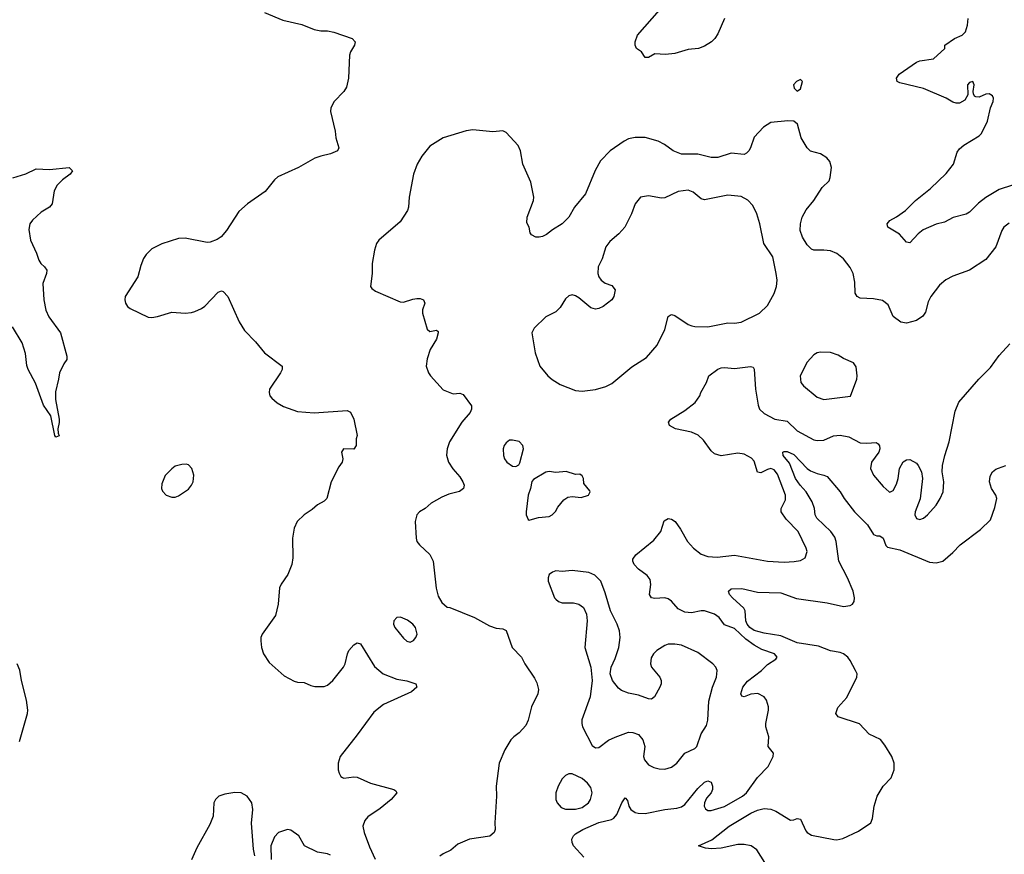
# Model space of a CAD drawing. Header units: inches. Extents: x 2057696 to 2160536, y 827480 to 1016834.
# Tile 401 of 422: x 2130731 to 2136681, y 993219 to 998264. Entities that reach past the tile are written whole.
import ezdxf

# ---------------------------------------------------------------- set-up
doc = ezdxf.new("R2010")
doc.units = ezdxf.units.IN
doc.header["$MEASUREMENT"] = 0
doc.layers.add('C1939', color=7, linetype='Continuous')

msp = doc.modelspace()

# ---------------------------------------------------------------- linework, layer by layer
at = {"layer": 'C1939', "color": 5}
for points, elevation in [([(2132210, 998306), (2132320.3, 998260.3), (2132435.1, 998235.1), (2132510, 998204.4), (2132550, 998195.3), (2132590, 998196.9), (2132630, 998189.1), (2132740.7, 998150), (2132758, 998130), (2132754.4, 998110), (2132730.5, 998070), (2132724.4, 998050), (2132717.6, 997910), (2132705.1, 997854.9), (2132690, 997829.5), (2132630.6, 997770), (2132610.5, 997730), (2132608.6, 997708.6), (2132636.4, 997590), (2132640.4, 997550), (2132659.1, 997490), (2132650.8, 997470), (2132610, 997451.8), (2132550, 997439.5), (2132514.2, 997425.8), (2132414.8, 997370), (2132290, 997314.5), (2132270, 997296), (2132214.3, 997225.7), (2132106.8, 997150), (2132055.2, 997104.8), (2131980.7, 996990), (2131948.4, 996951.6), (2131924.4, 996935.6), (2131880.9, 996919.1), (2131863.1, 996916.9), (2131730, 996943), (2131690, 996941.3), (2131590.2, 996909.8), (2131530, 996877.6), (2131495.2, 996844.8), (2131479, 996821), (2131461.8, 996778.2), (2131444, 996710), (2131368.4, 996590), (2131366.4, 996570), (2131370.4, 996550), (2131383, 996530), (2131397.5, 996517.5), (2131506.3, 996466.3), (2131530, 996464), (2131564, 996470), (2131650, 996496.5), (2131730, 996489), (2131770, 996492.9), (2131790, 996499.6), (2131830, 996517.4), (2131850, 996531.8), (2131930, 996616.4), (2131950, 996625.5), (2131960.4, 996620.4), (2131988.2, 996590), (2132056.7, 996436.7), (2132090, 996384.9), (2132156.3, 996316.3), (2132210.6, 996250), (2132316.3, 996170), (2132316.3, 996150), (2132307.7, 996130), (2132241, 996030), (2132238, 996010), (2132242, 995990), (2132255.3, 995975.3), (2132287.5, 995947.5), (2132325.2, 995925.2), (2132410, 995894.8), (2132510, 995887.7), (2132710, 995901), (2132730, 995891.3), (2132750.7, 995850), (2132770.7, 995750.7), (2132764, 995730), (2132764.4, 995690), (2132750, 995668), (2132686.8, 995670), (2132676.3, 995650), (2132683.1, 995610), (2132678.7, 995590), (2132659.1, 995560.9), (2132614, 995470), (2132586, 995370), (2132570, 995354), (2132530, 995332), (2132497.6, 995302.4), (2132450, 995271.6), (2132408.5, 995230), (2132388.5, 995190), (2132379.3, 995130), (2132382.4, 995010), (2132375.8, 994970), (2132352.2, 994910), (2132310, 994852.7), (2132300.4, 994830), (2132292, 994730), (2132276.9, 994663.1), (2132197.1, 994550), (2132188.2, 994530), (2132188.2, 994510), (2132192.4, 994470), (2132204.9, 994430), (2132237.8, 994377.8), (2132330, 994298), (2132390, 994264.9), (2132410, 994259.5), (2132450, 994258), (2132490, 994238.8), (2132513.4, 994233.4), (2132570, 994232.7), (2132590, 994240.4), (2132622.9, 994270), (2132687, 994350), (2132698.4, 994370), (2132711.8, 994430), (2132720.7, 994450), (2132750, 994485.5), (2132770, 994497.3), (2132790, 994490.7), (2132874.9, 994354.9), (2132927.3, 994310), (2133010, 994277.4), (2133070, 994268.4), (2133124.7, 994250), (2133131, 994230), (2133099, 994201), (2132930, 994124.2), (2132870, 994078), (2132770, 993940.7), (2132666.8, 993810), (2132656, 993770), (2132656, 993730), (2132661, 993710), (2132671.3, 993690), (2132682.5, 993682.5), (2132690, 993678.8), (2132750, 993688.2), (2132770, 993686), (2132850, 993648.7), (2132991.3, 993610), (2133003.4, 993603.4), (2133010.4, 993590.4), (2132975.3, 993550), (2132910, 993496), (2132835.1, 993444.9), (2132817.2, 993422.8), (2132805.3, 993390), (2132813.1, 993350), (2132844.9, 993264.9), (2132879.1, 993190)], 420), ([(2134990.6, 998270), (2134950, 998178), (2134932, 998150), (2134912, 998130), (2134870, 998104), (2134834, 998090), (2134770, 998084), (2134690, 998059), (2134633.2, 998053.2), (2134570, 998058), (2134530, 998034), (2134510, 998035.3), (2134489.3, 998069.3), (2134459, 998090), (2134449.5, 998109.5), (2134449.5, 998129.5), (2134463.7, 998170), (2134598.2, 998321.8)], 420), ([(2136730, 997263.7), (2136650, 997236.9), (2136570, 997189.7), (2136525, 997155), (2136470, 997099.6), (2136450, 997087.6), (2136371.9, 997068.1), (2136320.3, 997039.7), (2136270, 997027.3), (2136190, 996994.3), (2136160.4, 996970), (2136110, 996915.1), (2136090, 996919.3), (2136048, 996968), (2135977.2, 997010), (2135973.2, 997030), (2135989.3, 997050), (2136030, 997072.2), (2136083.6, 997110), (2136144.2, 997170), (2136236.1, 997243.9), (2136330, 997333.1), (2136374.2, 997390), (2136396.9, 997463.1), (2136410, 997482.6), (2136435.8, 997504.2), (2136530, 997562.4), (2136543.6, 997576.4), (2136580.4, 997650), (2136598, 997730), (2136614, 997770), (2136615.6, 997790), (2136610, 997804.2), (2136590, 997816), (2136570, 997813.6), (2136530, 997794.5), (2136510, 997796.3), (2136502, 997802), (2136494.8, 997814.7), (2136493.8, 997830), (2136499.4, 997870), (2136490.6, 997890.6), (2136470, 997883.1), (2136459.3, 997870), (2136460.3, 997810), (2136442.4, 997777.6), (2136410, 997759.1), (2136390, 997758.3), (2136370, 997764.7), (2136329.4, 997790), (2136193.1, 997846.9), (2136050, 997882), (2136034, 997890), (2136029.2, 997910), (2136045.8, 997934.2), (2136150, 998006.4), (2136170, 998014), (2136253.1, 998026.9), (2136321.2, 998090), (2136322.7, 998110), (2136379.5, 998150), (2136426, 998170), (2136446.6, 998190), (2136459.5, 998230), (2136462.9, 998270)], 420), ([(2136710, 997034.5), (2136678.9, 997010), (2136666.5, 996990), (2136629.3, 996890.7), (2136570, 996813.3), (2136470.2, 996749.8), (2136370, 996714), (2136328.4, 996691.6), (2136290, 996658), (2136237.2, 996590), (2136222.1, 996557.9), (2136204.2, 996495.8), (2136188.5, 996471.5), (2136150, 996446.4), (2136090, 996429.7), (2136056.3, 996436.3), (2136010, 996469.4), (2135979.6, 996539.6), (2135945.6, 996565.6), (2135890, 996577.3), (2135810, 996580.5), (2135792.7, 996590), (2135780.7, 996610), (2135777.4, 996677.4), (2135767.6, 996730), (2135750, 996766), (2135710, 996818), (2135670, 996849.6), (2135630, 996866.3), (2135590, 996871.1), (2135530, 996869.7), (2135516.2, 996876.2), (2135490, 996903.6), (2135461.7, 996950), (2135446.9, 996990), (2135448.6, 997030), (2135459.1, 997070), (2135484.8, 997115.2), (2135529.5, 997170), (2135581.2, 997250), (2135622.7, 997290), (2135629.4, 997310), (2135636, 997370), (2135626, 997406), (2135609.3, 997429.3), (2135570, 997453.2), (2135510, 997469.3), (2135490, 997489), (2135454.5, 997550), (2135432.1, 997632.1), (2135409.3, 997649.3), (2135372.5, 997652.5), (2135270, 997642), (2135225.2, 997614.8), (2135170, 997554), (2135148.2, 997490), (2135137.1, 997470), (2135123.1, 997456.9), (2135110, 997449.7), (2135030, 997456.9), (2134950, 997431.5), (2134910, 997431.5), (2134830, 997451.3), (2134729.8, 997449.8), (2134679.3, 997470), (2134628.2, 997508.2), (2134590, 997529.6), (2134511.4, 997551.4), (2134450, 997551.3), (2134410, 997543.5), (2134383.8, 997530), (2134299.1, 997470), (2134241.3, 997410), (2134208.1, 997351.9), (2134150.2, 997210), (2134083.1, 997130), (2134050, 997069.3), (2134010, 997029.3), (2133950, 996993.2), (2133914.6, 996965.4), (2133890, 996953.2), (2133870, 996949.4), (2133849.5, 996949.5), (2133823.7, 996963.7), (2133816, 996976), (2133809, 997010), (2133795.5, 997035.5), (2133798, 997070), (2133836, 997170), (2133838.5, 997190), (2133820.8, 997280.8), (2133771.6, 997390), (2133757, 997470), (2133743.3, 997503.3), (2133670, 997581.2), (2133650, 997592.7), (2133590, 997585.2), (2133470, 997597.2), (2133430, 997592.7), (2133290.6, 997549.4), (2133210, 997499), (2133161.1, 997438.9), (2133133.4, 997390), (2133110.5, 997330), (2133084.2, 997190), (2133080.4, 997130), (2133074.9, 997110), (2133030, 997040.9), (2132900.7, 996930), (2132888, 996910), (2132875.5, 996870), (2132860.7, 996790), (2132861, 996730), (2132851.6, 996651.6), (2132859.6, 996639.6), (2132882, 996622), (2133030, 996557.3), (2133050, 996556.3), (2133105.7, 996574.3), (2133130, 996577.6), (2133150, 996577.6), (2133171, 996570), (2133178.8, 996550), (2133164.9, 996510), (2133165.5, 996490), (2133192.4, 996392.4), (2133210, 996378), (2133250, 996387.7), (2133258.9, 996378.9), (2133260.3, 996370), (2133250, 996332.3), (2133211.4, 996270), (2133192.8, 996212.8), (2133188, 996170), (2133202, 996130), (2133214, 996110), (2133290, 996026.8), (2133350, 996003), (2133390, 996005.5), (2133410, 995999.1), (2133460.7, 995930), (2133462, 995910), (2133453, 995890), (2133402.4, 995830), (2133327.3, 995712.7), (2133314.9, 995670), (2133310.5, 995630.5), (2133322, 995590), (2133348.8, 995548.8), (2133390, 995500.7), (2133408.2, 995470), (2133417.1, 995450), (2133413.4, 995430), (2133388.7, 995411.3), (2133325.1, 995394.9), (2133282.7, 995377.3), (2133218, 995342), (2133181, 995310), (2133146, 995290), (2133131, 995270), (2133121, 995230), (2133126, 995130), (2133131, 995110), (2133146, 995090), (2133210.3, 995030.3), (2133230.5, 994990), (2133246.7, 994826.7), (2133259.9, 994779.9), (2133281.1, 994741.1), (2133313.2, 994713.2), (2133330, 994710.5), (2133478.8, 994650), (2133570, 994599.3), (2133610, 994586.4), (2133650, 994582), (2133670, 994570.8), (2133708, 994470), (2133762.8, 994410), (2133782.8, 994370), (2133842.8, 994282.8), (2133856.1, 994256.1), (2133865.2, 994214.8), (2133861.6, 994190), (2133823.8, 994110), (2133803.1, 994030), (2133790, 993997.2), (2133750, 993952.3), (2133717.3, 993930), (2133699.1, 993910), (2133663, 993850), (2133628, 993770), (2133610.6, 993630.6), (2133613, 993570), (2133603, 993410), (2133604.9, 993370), (2133597.3, 993350), (2133571.8, 993328.2), (2133449.1, 993310.9), (2133378.8, 993281.2), (2133335.6, 993244.4), (2133290, 993222), (2133270, 993207)], 440), ([(2130690, 997308.7), (2130768, 997332), (2130830, 997362), (2130910, 997357.1), (2131030, 997370.6), (2131050.7, 997350.7), (2131036, 997330), (2130990, 997296.2), (2130956.7, 997263.3), (2130938.3, 997230), (2130926, 997150), (2130910.5, 997130), (2130860.4, 997099.6), (2130807.3, 997052.7), (2130792.2, 997030), (2130785.5, 996994.5), (2130795.3, 996930), (2130832.8, 996852.8), (2130846.4, 996810), (2130858, 996790), (2130880.5, 996770), (2130894, 996750), (2130891.7, 996730), (2130871.4, 996668.6), (2130877.1, 996570), (2130887.9, 996507.9), (2130906.8, 996466.8), (2130977, 996370), (2131014.8, 996230), (2131016, 996210), (2130996.8, 996183.2), (2130970.7, 996130), (2130965.5, 996090), (2130946.4, 996013.6), (2130947.3, 995967.3), (2130970.2, 995850), (2130970, 995828), (2130960.7, 995790), (2130963.5, 995763.5), (2130970, 995748), (2130950, 995741.2), (2130943.7, 995750), (2130918.4, 995870), (2130874.1, 995934.1), (2130826.9, 996066.8), (2130780.9, 996150), (2130773.1, 996173.1), (2130765.3, 996245.3), (2130744.8, 996310), (2130686.7, 996406.7)], 380), ([(2134141, 993201), (2134078.5, 993270), (2134069, 993290), (2134068.2, 993310), (2134077.8, 993330), (2134090, 993342.2), (2134134, 993370), (2134230, 993410.7), (2134306.6, 993430), (2134321.7, 993438.3), (2134340.2, 993459.8), (2134370, 993530.7), (2134390, 993561), (2134404, 993544), (2134412.7, 993510), (2134424.4, 993490), (2134450, 993472.4), (2134467.7, 993467.7), (2134510, 993466.5), (2134629.1, 993489.1), (2134702.7, 993497.3), (2134730, 993505.3), (2134750, 993519.5), (2134830, 993616), (2134870, 993654.9), (2134890, 993663), (2134910, 993654.8), (2134917.4, 993630), (2134917.7, 993610), (2134910.2, 993590), (2134882.1, 993557.9), (2134868.8, 993531.2), (2134867.8, 993510), (2134874.7, 993494.7), (2134890, 993483.6), (2134910, 993483.2), (2134990, 993507.6), (2135098.7, 993570), (2135123.5, 993590), (2135190, 993683.6), (2135255.1, 993750), (2135283.6, 993810), (2135287, 993830), (2135255.1, 993870), (2135257.7, 993930), (2135240.9, 993990), (2135239.2, 994010), (2135256.4, 994090), (2135256.1, 994110), (2135244.4, 994150), (2135230, 994171.1), (2135191.4, 994191.4), (2135150, 994187.9), (2135110, 994171.5), (2135094.5, 994174.5), (2135088.9, 994190), (2135100.3, 994230), (2135130, 994266.5), (2135214.3, 994330), (2135250, 994366), (2135301.2, 994398.8), (2135309, 994410), (2135293.2, 994430), (2135216.9, 994456.9), (2135170, 994482.3), (2135119.4, 994519.4), (2135050, 994583), (2134990, 994606.6), (2134958.8, 994650), (2134930, 994670.5), (2134870, 994691.4), (2134850, 994691.6), (2134790, 994678.8), (2134750, 994682.3), (2134710, 994702.4), (2134670, 994749.5), (2134650, 994763.6), (2134630, 994769.6), (2134570, 994765.1), (2134549.7, 994769.7), (2134537.6, 994790), (2134545.8, 994850), (2134540.9, 994880.9), (2134523.3, 994903.3), (2134470, 994942.3), (2134444, 994970), (2134436.3, 994990), (2134437.2, 995002.8), (2134455.1, 995030), (2134562.9, 995117.1), (2134606.3, 995170), (2134625.2, 995234.8), (2134650, 995248.5), (2134670, 995245.3), (2134692.2, 995230), (2134724.1, 995184.1), (2134766, 995110), (2134803.1, 995070), (2134850, 995033.8), (2134890, 995018.3), (2134945, 995015), (2135050, 995027.6), (2135249.8, 994990.2), (2135350, 994984.6), (2135411.7, 994988.3), (2135450, 994994.8), (2135477.2, 995010), (2135489.3, 995050), (2135483.7, 995070), (2135434.7, 995170), (2135363.9, 995243.9), (2135331.9, 995290), (2135332, 995310), (2135358.9, 995361.1), (2135358.5, 995390), (2135310, 995516.4), (2135290, 995542.6), (2135270, 995551.2), (2135250, 995545.8), (2135210, 995524.4), (2135190, 995529.6), (2135170, 995596), (2135153.1, 995613.1), (2135110, 995637.5), (2135070, 995642.9), (2134970, 995627.9), (2134930, 995640.4), (2134910, 995656.9), (2134863, 995723), (2134831.8, 995751.8), (2134790, 995770.7), (2134693.2, 995790), (2134657.2, 995810), (2134652.7, 995830), (2134666, 995850), (2134750, 995902.4), (2134812.3, 995950), (2134842, 995990), (2134847.3, 996010), (2134880.9, 996070), (2134895.1, 996110), (2134950, 996150.4), (2134970, 996159.3), (2134990, 996161.6), (2135050, 996154.9), (2135147.9, 996167.9), (2135163.5, 996163.5), (2135170.4, 996150.4), (2135178.4, 996030), (2135193.5, 995933.5), (2135202.8, 995910), (2135230, 995883.1), (2135294.8, 995850), (2135370, 995837.5), (2135430, 995779.4), (2135530, 995724.8), (2135550, 995719.3), (2135590, 995722), (2135650, 995748.3), (2135690, 995753), (2135742.6, 995742.6), (2135810, 995706.5), (2135850, 995703.2), (2135907.2, 995707.2), (2135919.7, 995699.7), (2135927.6, 995687.6), (2135930, 995669.2), (2135924, 995650), (2135878.5, 995590), (2135873.4, 995550), (2135890.3, 995510.3), (2135950, 995442.8), (2135986, 995410), (2135990, 995408), (2136010, 995418.8), (2136030, 995456), (2136039.7, 995490), (2136048.2, 995550), (2136070, 995590.5), (2136090, 995603.8), (2136110, 995604.4), (2136150, 995583), (2136161.6, 995570), (2136180.5, 995530), (2136187, 995490), (2136172.4, 995367.6), (2136143.2, 995290), (2136140.3, 995270), (2136150, 995248.7), (2136170, 995243.1), (2136192, 995250), (2136217.6, 995270), (2136269.6, 995330), (2136294, 995370), (2136311, 995409), (2136315.8, 995470), (2136306, 995530), (2136307.8, 995570), (2136321.7, 995630), (2136348.9, 995711.1), (2136383.5, 995896.5), (2136407.3, 995952.7), (2136527, 996090), (2136598, 996162), (2136650, 996233.4), (2136714.8, 996305.2)], 440), ([(2135233.6, 993170), (2135186.1, 993246.1), (2135150.5, 993270.5), (2135110, 993277.6), (2135070, 993277.9), (2134970, 993257.1), (2134911.6, 993251.6), (2134875.3, 993255.3), (2134834, 993270), (2134913.4, 993306.6), (2135018.9, 993390), (2135150, 993468.1), (2135190, 993486.7), (2135230, 993496.1), (2135270, 993492.3), (2135300.3, 993480.3), (2135390, 993426.3), (2135410, 993427), (2135430, 993435.5), (2135450, 993430.7), (2135481.9, 993361.9), (2135490.4, 993350), (2135515.8, 993335.8), (2135651.4, 993308.6), (2135670, 993306.6), (2135706.1, 993313.9), (2135801.1, 993358.9), (2135874, 993410), (2135885.4, 993434.6), (2135895.1, 993510), (2135913, 993570), (2135949.6, 993630), (2135998.4, 993681.6), (2136015.5, 993730), (2136015.4, 993770), (2136000.7, 993810), (2135959.4, 993879.4), (2135932.1, 993912.1), (2135865.2, 993945.2), (2135807, 994007), (2135678, 994050), (2135662.9, 994070), (2135674.5, 994105.5), (2135730, 994166.8), (2135791, 994290), (2135791.1, 994310), (2135782, 994330), (2135750.5, 994390), (2135735.2, 994410), (2135710.2, 994430.2), (2135690, 994438.6), (2135630, 994449.8), (2135558, 994478), (2135430, 994496.7), (2135330, 994539.2), (2135230, 994555.2), (2135170, 994571.7), (2135143, 994590), (2135126.6, 994610), (2135119.6, 994630), (2135115.8, 994690), (2135107.7, 994707.7), (2135038, 994770), (2135020.9, 994790), (2135014, 994810), (2135030, 994822.8), (2135094.5, 994825.5), (2135190, 994802.6), (2135330, 994799.7), (2135424.6, 994764.6), (2135610, 994739.2), (2135710, 994717.7), (2135750, 994722.4), (2135763.6, 994730), (2135773.3, 994746.7), (2135776.2, 994770), (2135768.2, 994810), (2135734.6, 994890), (2135681.5, 994990), (2135665, 995110), (2135656.6, 995136.6), (2135632.8, 995170), (2135548.2, 995250), (2135538.2, 995270), (2135533.8, 995310), (2135520.7, 995350), (2135484.6, 995410), (2135447.6, 995450), (2135419.9, 995490), (2135382.4, 995582.4), (2135344.7, 995630), (2135342.7, 995650), (2135350, 995653.4), (2135370, 995653.6), (2135410, 995635.6), (2135490, 995551.7), (2135510, 995537.7), (2135550, 995520.2), (2135591.3, 995511.3), (2135610, 995502.4), (2135690.1, 995410.1), (2135714.2, 995370), (2135775.2, 995290), (2135853.8, 995210), (2135890, 995152.2), (2135910, 995144.2), (2135930, 995144.4), (2135950, 995130.8), (2135965.9, 995085.9), (2135974.9, 995074.9), (2136050, 995059.4), (2136230, 994985.5), (2136270, 994980.7), (2136310, 994990.7), (2136370, 995043), (2136414.5, 995090), (2136537.3, 995182.7), (2136598.4, 995241.6), (2136624.4, 995315.6), (2136635.8, 995370), (2136629.6, 995390), (2136604.2, 995430), (2136591.8, 995470), (2136595.9, 995504.1), (2136610, 995530.8), (2136630, 995547.3), (2136646.2, 995553.8), (2136690, 995568.2)], 420), ([(2130730, 993901), (2130778, 994070), (2130780.5, 994090), (2130772.6, 994150), (2130741.1, 994270), (2130731.2, 994331.2), (2130716.2, 994370)], 420), ([(2132152.5, 993210), (2132143.5, 993250), (2132132.4, 993407.6), (2132140.5, 993490), (2132134.3, 993530), (2132105.1, 993570), (2132070, 993589.7), (2132030, 993592.6), (2131970, 993583), (2131934.8, 993570), (2131913.4, 993550), (2131904.9, 993530), (2131899.1, 993450), (2131880.5, 993399.5), (2131801.7, 993258.3), (2131770, 993185.2)], 420), ([(2132610, 993214), (2132590, 993222.3), (2132531.5, 993231.5), (2132452.3, 993270), (2132417.4, 993330), (2132370, 993365.4), (2132350, 993368.2), (2132295.5, 993350), (2132270, 993324.7), (2132248.7, 993270), (2132251.4, 993188.6)], 420)]:
    msp.add_lwpolyline(points, dxfattribs=dict(at, elevation=elevation))
for points, elevation in [([(2135450, 997902), (2135424.7, 997890), (2135407.7, 997870), (2135412, 997850), (2135430, 997832), (2135450, 997844.7), (2135462, 997890)], 440), ([(2134770, 997232.7), (2134710, 997224.8), (2134630, 997187.1), (2134610, 997184.4), (2134530, 997199.8), (2134483, 997190), (2134450.4, 997150), (2134428.4, 997090), (2134388.7, 997010), (2134352, 996970), (2134297.2, 996922.8), (2134273.4, 996890), (2134250, 996819), (2134226.4, 996770), (2134224.4, 996730), (2134230.4, 996710), (2134244.4, 996690), (2134270, 996670.4), (2134310, 996656.4), (2134330.2, 996630.2), (2134321.7, 996590), (2134308.7, 996570), (2134257.1, 996530), (2134230, 996517.3), (2134210, 996513.7), (2134182.5, 996522.5), (2134110, 996583), (2134090, 996594.3), (2134070, 996599.6), (2134050, 996594.5), (2134030, 996577.2), (2133996.2, 996523.8), (2133970, 996497.2), (2133910, 996466.6), (2133840.7, 996399.3), (2133826.7, 996370), (2133845.7, 996250), (2133873.7, 996170), (2133921.6, 996110), (2133948.1, 996088.1), (2133997.8, 996057.8), (2134090, 996022), (2134130, 996018), (2134210, 996028.7), (2134272.7, 996047.3), (2134310, 996065.5), (2134430, 996165.3), (2134518.2, 996221.8), (2134583, 996297), (2134630, 996390.7), (2134649.8, 996470.2), (2134661.5, 996478.5), (2134670, 996481.1), (2134690, 996476.1), (2134770, 996421.3), (2134793, 996413), (2134810, 996408.4), (2134890, 996406.5), (2135010, 996431.6), (2135050, 996428.9), (2135090, 996435.8), (2135202.7, 996490), (2135250, 996536.3), (2135290.7, 996609.3), (2135304.8, 996650), (2135307.6, 996690), (2135302.4, 996730), (2135283.1, 996830), (2135228.5, 996910), (2135203.5, 997030), (2135186.2, 997090), (2135161, 997141), (2135131.8, 997171.8), (2135090, 997195.4), (2135010, 997203.5), (2134870, 997174.6), (2134850, 997180.9), (2134801.3, 997221.3)], 460), ([(2135570, 996254), (2135550, 996249.4), (2135530, 996238), (2135490, 996193.2), (2135447.3, 996110), (2135450.7, 996070), (2135467.3, 996050), (2135550, 995981.6), (2135590, 995968.7), (2135752.1, 995987.9), (2135789.3, 996090), (2135792.7, 996110), (2135785.6, 996165.6), (2135770, 996188.7), (2135710, 996216), (2135676.6, 996236.6), (2135630, 996252)], 460), ([(2133710, 995722.9), (2133690, 995722), (2133670, 995706), (2133659.3, 995690), (2133652.4, 995670), (2133654, 995630), (2133660.4, 995610), (2133674, 995590), (2133710, 995564.9), (2133730, 995564), (2133746.8, 995573.2), (2133754, 995586), (2133774.5, 995670), (2133772.3, 995690), (2133750, 995714)], 460), ([(2131736.6, 995576.6), (2131710, 995576), (2131670, 995565.2), (2131650, 995549.2), (2131610, 995509.2), (2131590, 995458), (2131588.2, 995430), (2131593.2, 995413.2), (2131616, 995390), (2131650, 995378), (2131670, 995378), (2131690, 995385.5), (2131750, 995425.5), (2131769.5, 995450), (2131778.7, 995470), (2131783.6, 995510), (2131771.8, 995550), (2131750, 995572.7)], 420), ([(2133930, 995532.7), (2133910, 995529), (2133835.3, 995484.7), (2133826.8, 995473.2), (2133818.8, 995430), (2133804, 995390), (2133790.8, 995290), (2133791, 995270), (2133803.5, 995243.5), (2133810, 995238), (2133830, 995244.7), (2133865.6, 995254.4), (2133930, 995261), (2133949.3, 995270.7), (2133969.3, 995290.7), (2133983.2, 995316.8), (2134018.6, 995361.4), (2134043.2, 995376.8), (2134070, 995380.7), (2134124.7, 995375.3), (2134168, 995390), (2134178, 995410), (2134176.4, 995416.4), (2134140.4, 995460.4), (2134138, 995490), (2134130, 995506), (2134116.4, 995516.4), (2134090, 995515.3), (2134032.5, 995532.5), (2133970, 995526)], 460), ([(2134070, 994935.4), (2134010, 994927.8), (2133970, 994932), (2133950, 994925.2), (2133930.6, 994909.4), (2133924, 994890), (2133924.9, 994870), (2133962.6, 994770), (2133970, 994760.4), (2133986.9, 994746.9), (2134010, 994738.6), (2134078.3, 994738.3), (2134110.3, 994730.3), (2134138, 994710), (2134156.4, 994670), (2134159.5, 994630), (2134146.3, 994470), (2134182, 994350), (2134190.3, 994269.7), (2134178.9, 994170), (2134127.7, 994032.3), (2134127.2, 994010), (2134132, 993990), (2134190, 993877.3), (2134210, 993862.4), (2134230, 993864.4), (2134290, 993908.5), (2134330, 993926.7), (2134410, 993956.4), (2134436.2, 993956.2), (2134470, 993943), (2134497.1, 993910), (2134508.7, 993870), (2134501.6, 993810), (2134506, 993790), (2134530, 993760.5), (2134563.4, 993743.4), (2134596.2, 993736.2), (2134630, 993733.4), (2134670, 993744.9), (2134702, 993770), (2134749.9, 993830.1), (2134810, 993858), (2134822.7, 993870), (2134850, 993948), (2134881.4, 993998.6), (2134888.6, 994030), (2134895.6, 994144.4), (2134918.3, 994230), (2134942, 994290), (2134945.1, 994330), (2134938, 994350), (2134919.3, 994370), (2134830, 994438.9), (2134730, 994482.3), (2134690, 994489.8), (2134650, 994488.5), (2134630, 994481), (2134581.1, 994450), (2134560.2, 994430), (2134547.4, 994407.4), (2134543.6, 994370), (2134550, 994350.8), (2134599.1, 994290), (2134608, 994270), (2134608, 994250), (2134600.4, 994230), (2134567.3, 994170), (2134550, 994157), (2134530, 994158.7), (2134470, 994181.3), (2134410, 994193), (2134368.6, 994208.6), (2134350, 994222.9), (2134313, 994270), (2134299.7, 994310), (2134306, 994350), (2134330, 994402), (2134351.5, 994470), (2134359.3, 994530), (2134355.8, 994570), (2134341.8, 994610), (2134302, 994690), (2134270, 994799), (2134242.9, 994870), (2134206.2, 994906.2), (2134170, 994921.5)], 460), ([(2133031.8, 994651.8), (2133010, 994649.6), (2132992, 994630), (2132989.2, 994610), (2132998, 994590), (2133050, 994525.5), (2133070, 994508), (2133090, 994501.6), (2133110, 994510.7), (2133124.5, 994530), (2133132, 994550), (2133122.7, 994590), (2133106, 994610), (2133074.8, 994634.8)], 440), ([(2134070, 993705.1), (2134050, 993704.5), (2134030, 993695.1), (2134010, 993675.1), (2133984.2, 993630), (2133970.3, 993590), (2133971.7, 993550), (2133978, 993530), (2134002.4, 993502.4), (2134030, 993492.9), (2134090, 993492.7), (2134130, 993502.7), (2134167.6, 993530), (2134180.5, 993550), (2134189.7, 993590), (2134182.2, 993622.2), (2134163, 993650), (2134130, 993676.9)], 460)]:
    msp.add_lwpolyline(points, close=True, dxfattribs=dict(at, elevation=elevation))

doc.saveas('drawing.dxf')
